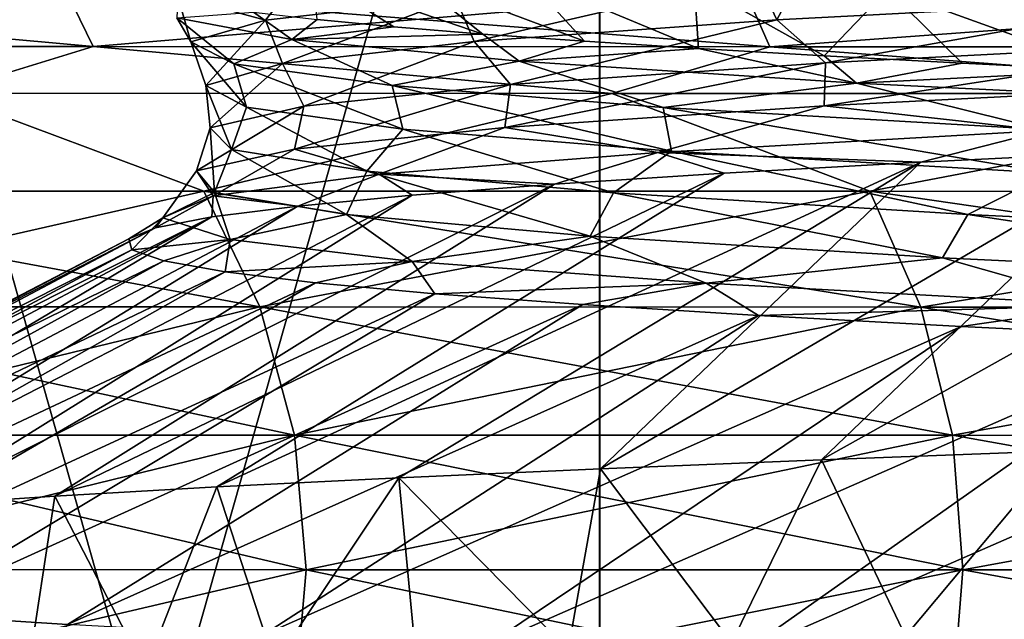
# Model space of a CAD drawing. Header units: metres. Extents: x -205 to 205, y -104 to 104.
# Tile 433 of 656: x -143.36 to -141.7, y 36.26 to 37.27. Entities that reach past the tile are written whole.
import ezdxf

# ---------------------------------------------------------------- set-up
doc = ezdxf.new("R2010")
doc.units = ezdxf.units.M
doc.layers.add('solid_01_2-CONSUMER_EHM_BOX_SW0001', color=7, linetype='CONTINUOUS')

msp = doc.modelspace()

# ---------------------------------------------------------------- linework, layer by layer
at = {"layer": 'solid_01_2-CONSUMER_EHM_BOX_SW0001'}
for points in [[(-200.010849, -74.958488), (-200.010773, 75.041512), (-0.010778, 75.04142)], [(-0.010849, -74.95858), (-200.010849, -74.958488), (-0.010778, 75.04142)], [(-112.002922, 40.641869, 63.099998), (-150.011154, -40.548634, 63.099998), (-150.011002, -39.448967, 63.099998)], [(-112.002922, 40.641869, 63.099998), (-112.003082, 39.542202, 63.099998), (-150.011154, -40.548634, 63.099998)], [(-112.002922, 40.641869, 63.099998), (-150.011002, -39.448967, 63.099998), (-149.999695, 39.547642, 63.099998)], [(-149.501312, 40.049267, 6), (-149.502487, 31.849266, 6), (-112.502487, 31.843967, 6)], [(-112.501312, 40.043968, 6), (-149.501312, 40.049267, 6), (-112.502487, 31.843967, 6)], [(-150.011154, -40.548634, 63.099998), (-112.003082, 39.542202, 63.099998), (-112.014389, -39.454407, 63.099998)], [(-143.876801, 33.348461, 36.646454), (-142.379593, 33.348244, 38.059006), (-143.876022, 38.633308, 36.646477)], [(-143.876785, 33.348461, 12.353525), (-143.876022, 38.633308, 12.353523), (-142.37886, 38.633095, 10.941013)], [(-142.379578, 33.348244, 10.940975), (-143.876785, 33.348461, 12.353525), (-142.37886, 38.633095, 10.941013)], [(-142.379593, 33.348244, 38.059006), (-142.37886, 38.633095, 38.058987), (-143.876022, 38.633308, 36.646477)], [(-142.379593, 33.348244, 38.059006), (-140.727829, 38.632858, 39.288136), (-142.37886, 38.633095, 38.058987)], [(-142.379593, 33.348244, 38.059006), (-140.728546, 33.348007, 39.288155), (-140.727829, 38.632858, 39.288136)], [(-142.379578, 33.348244, 10.940975), (-142.37886, 38.633095, 10.941013), (-140.727829, 38.632858, 9.711865)], [(-140.728516, 33.348007, 9.711827), (-142.379578, 33.348244, 10.940975), (-140.727829, 38.632858, 9.711865)], [(-173.512405, -37.4473, 108.5), (-88.501671, 37.540531, 108.5), (-173.501678, 37.5527, 108.5)], [(-173.512405, -37.4473, 108.5), (-88.512413, -37.459469, 108.5), (-88.501671, 37.540531, 108.5)], [(-142.941757, 37.274078, 26.246279), (-142.883621, 37.348312, 26.815165), (-143.08989, 37.314457, 25.281286)], [(-142.941757, 37.274078, 26.246279), (-142.621582, 37.310902, 27.752625), (-142.883621, 37.348312, 26.815165)], [(-142.575745, 37.250481, 20.725737), (-142.861053, 37.348309, 21.079969), (-142.698456, 37.348286, 20.472342)], [(-142.725952, 37.262764, 21.221638), (-142.861053, 37.348309, 21.079969), (-142.575745, 37.250481, 20.725737)], [(-142.854874, 37.275047, 21.722666), (-142.861053, 37.348309, 21.079969), (-142.725952, 37.262764, 21.221638)], [(-142.404556, 37.238194, 20.236122), (-142.698456, 37.348286, 20.472342), (-142.504272, 37.348255, 19.86866)], [(-142.575745, 37.250481, 20.725737), (-142.698456, 37.348286, 20.472342), (-142.404556, 37.238194, 20.236122)], [(-142.590652, 37.237606, 27.771576), (-142.114746, 37.348202, 29.208), (-142.621582, 37.310902, 27.752625)], [(-142.590652, 37.237606, 27.771576), (-142.080383, 37.27441, 29.221432), (-142.114746, 37.348202, 29.208)], [(-142.404556, 37.238194, 20.236122), (-142.504272, 37.348255, 19.86866), (-142.212708, 37.225899, 19.753946)], [(-142.219574, 37.336979, 19.189754), (-142.212708, 37.225899, 19.753946), (-142.504272, 37.348255, 19.86866)], [(-142.219574, 37.336979, 19.189754), (-142.000565, 37.213593, 19.280352), (-142.212708, 37.225899, 19.753946)], [(-142.219574, 37.336979, 19.189754), (-141.894196, 37.325684, 18.527367), (-142.000565, 37.213593, 19.280352)], [(-142.080383, 37.27441, 29.221432), (-142.041519, 37.34819, 29.371737), (-142.114746, 37.348202, 29.208)], [(-142.080383, 37.27441, 29.221432), (-141.38916, 37.311188, 30.593872), (-142.041519, 37.34819, 29.371737)], [(-143.231995, 37.229183, 15.394894), (-143.277023, 37.32214, 15.361367), (-144.254944, 37.322277, 16.848236)], [(-144.206345, 37.229321, 16.876308), (-143.231995, 37.229183, 15.394894), (-144.254944, 37.322277, 16.848236)], [(-144.206345, 37.229321, 32.123692), (-144.254944, 37.322277, 32.151764), (-143.277023, 37.32214, 33.638634)], [(-143.231995, 37.229183, 33.605106), (-144.206345, 37.229321, 32.123692), (-143.277023, 37.32214, 33.638634)], [(-142.09227, 37.229019, 14.036611), (-142.133087, 37.321976, 13.998082), (-143.277023, 37.32214, 15.361367)], [(-143.231995, 37.229183, 15.394894), (-142.09227, 37.229019, 14.036611), (-143.277023, 37.32214, 15.361367)], [(-143.231995, 37.229183, 33.605106), (-143.277023, 37.32214, 33.638634), (-142.133087, 37.321976, 35.001919)], [(-142.09227, 37.229019, 34.96339), (-143.231995, 37.229183, 33.605106), (-142.133087, 37.321976, 35.001919)], [(-140.802551, 37.228836, 12.819826), (-140.838623, 37.321789, 12.776818), (-142.133087, 37.321976, 13.998082)], [(-142.09227, 37.229019, 14.036611), (-140.802551, 37.228836, 12.819826), (-142.133087, 37.321976, 13.998082)], [(-142.09227, 37.229019, 34.96339), (-142.133087, 37.321976, 35.001919), (-140.838623, 37.321789, 36.223183)], [(-140.802551, 37.228836, 36.180172), (-142.09227, 37.229019, 34.96339), (-140.838623, 37.321789, 36.223183)], [(-141.894196, 37.325684, 18.527367), (-141.768539, 37.201275, 18.816465), (-142.000565, 37.213593, 19.280352)], [(-141.894196, 37.325684, 18.527367), (-141.516891, 37.188946, 18.363054), (-141.768539, 37.201275, 18.816465)], [(-141.894196, 37.325684, 18.527367), (-141.529648, 37.314369, 17.884787), (-141.516891, 37.188946, 18.363054)], [(-143.067749, 37.237225, 24.711813), (-143.08989, 37.314457, 25.281286), (-143.091171, 37.277824, 23.745848)], [(-143.067749, 37.237225, 24.711813), (-142.941757, 37.274078, 26.246279), (-143.08989, 37.314457, 25.281286)], [(-142.913528, 37.200775, 26.268742), (-142.621582, 37.310902, 27.752625), (-142.941757, 37.274078, 26.246279)], [(-142.913528, 37.200775, 26.268742), (-142.590652, 37.237606, 27.771576), (-142.621582, 37.310902, 27.752625)], [(-141.998367, 37.201984, 29.409945), (-141.38916, 37.311188, 30.593872), (-142.080383, 37.27441, 29.221432)], [(-141.998367, 37.201984, 29.409945), (-141.290436, 37.238445, 30.758995), (-141.38916, 37.311188, 30.593872)], [(-142.962311, 37.287327, 22.227917), (-142.897766, 37.241161, 22.222269), (-143.091171, 37.277824, 23.745848)], [(-142.962311, 37.287327, 22.227917), (-142.854874, 37.275047, 21.722666), (-142.897766, 37.241161, 22.222269)], [(-142.995529, 37.200344, 23.17382), (-143.091171, 37.277824, 23.745848), (-142.897766, 37.241161, 22.222269)], [(-142.995529, 37.200344, 23.17382), (-143.067749, 37.237225, 24.711813), (-143.091171, 37.277824, 23.745848)], [(-143.042618, 37.163918, 24.737417), (-142.941757, 37.274078, 26.246279), (-143.067749, 37.237225, 24.711813)], [(-143.042618, 37.163918, 24.737417), (-142.913528, 37.200775, 26.268742), (-142.941757, 37.274078, 26.246279)], [(-142.854874, 37.275047, 21.722666), (-142.725952, 37.262764, 21.221638), (-142.897766, 37.241161, 22.222269)], [(-142.529419, 37.165501, 27.981655), (-142.080383, 37.27441, 29.221432), (-142.590652, 37.237606, 27.771576)], [(-142.529419, 37.165501, 27.981655), (-141.998367, 37.201984, 29.409945), (-142.080383, 37.27441, 29.221432)], [(-142.725952, 37.262764, 21.221638), (-142.575745, 37.250481, 20.725737), (-142.897766, 37.241161, 22.222269)], [(-142.973862, 37.127029, 23.202154), (-143.067749, 37.237225, 24.711813), (-142.995529, 37.200344, 23.17382)], [(-142.973862, 37.127029, 23.202154), (-143.042618, 37.163918, 24.737417), (-143.067749, 37.237225, 24.711813)], [(-142.728638, 37.163433, 21.657099), (-142.995529, 37.200344, 23.17382), (-142.897766, 37.241161, 22.222269)], [(-142.877136, 37.12899, 26.497866), (-142.590652, 37.237606, 27.771576), (-142.913528, 37.200775, 26.268742)], [(-142.575745, 37.250481, 20.725737), (-142.514511, 37.204475, 20.735004), (-142.897766, 37.241161, 22.222269)], [(-142.728638, 37.163433, 21.657099), (-142.897766, 37.241161, 22.222269), (-142.514511, 37.204475, 20.735004)], [(-142.877136, 37.12899, 26.497866), (-142.529419, 37.165501, 27.981655), (-142.590652, 37.237606, 27.771576)], [(-142.575745, 37.250481, 20.725737), (-142.404556, 37.238194, 20.236122), (-142.514511, 37.204475, 20.735004)], [(-142.404556, 37.238194, 20.236122), (-142.212708, 37.225899, 19.753946), (-142.514511, 37.204475, 20.735004)], [(-142.00061, 37.129276, 29.465488), (-141.290436, 37.238445, 30.758995), (-141.998367, 37.201984, 29.409945)], [(-142.00061, 37.129276, 29.465488), (-141.285339, 37.165749, 30.81476), (-141.290436, 37.238445, 30.758995)], [(-143.231995, 37.229183, 33.605106), (-143.48851, 37.150654, 33.119007), (-144.206345, 37.229321, 32.123692)], [(-144.206345, 37.229321, 16.876308), (-143.48851, 37.150654, 15.880992), (-143.231995, 37.229183, 15.394894)], [(-143.231995, 37.229183, 33.605106), (-142.358566, 37.15049, 34.561283), (-143.48851, 37.150654, 33.119007)], [(-143.231995, 37.229183, 15.394894), (-143.48851, 37.150654, 15.880992), (-142.358566, 37.15049, 14.438718)], [(-142.09227, 37.229019, 34.96339), (-142.358566, 37.15049, 34.561283), (-143.231995, 37.229183, 33.605106)], [(-143.231995, 37.229183, 15.394894), (-142.358566, 37.15049, 14.438718), (-142.09227, 37.229019, 14.036611)], [(-142.212708, 37.225899, 19.753946), (-141.946365, 37.167759, 19.308506), (-142.514511, 37.204475, 20.735004)], [(-142.09227, 37.229019, 34.96339), (-141.063004, 37.150307, 35.856838), (-142.358566, 37.15049, 34.561283)], [(-142.09227, 37.229019, 14.036611), (-142.358566, 37.15049, 14.438718), (-141.063004, 37.150307, 13.14316)], [(-142.212708, 37.225899, 19.753946), (-142.000565, 37.213593, 19.280352), (-141.946365, 37.167759, 19.308506)], [(-140.802551, 37.228836, 36.180172), (-141.063004, 37.150307, 35.856838), (-142.09227, 37.229019, 34.96339)], [(-142.09227, 37.229019, 14.036611), (-141.063004, 37.150307, 13.14316), (-140.802551, 37.228836, 12.819826)], [(-142.272079, 37.126499, 20.186489), (-142.728638, 37.163433, 21.657099), (-142.514511, 37.204475, 20.735004)], [(-142.272079, 37.126499, 20.186489), (-142.514511, 37.204475, 20.735004), (-141.946365, 37.167759, 19.308506)], [(-142.000565, 37.213593, 19.280352), (-141.768539, 37.201275, 18.816465), (-141.946365, 37.167759, 19.308506)], [(-143.035355, 37.092449, 24.982443), (-142.913528, 37.200775, 26.268742), (-143.042618, 37.163918, 24.737417)], [(-143.035355, 37.092449, 24.982443), (-142.877136, 37.12899, 26.497866), (-142.913528, 37.200775, 26.268742)], [(-142.710678, 37.090115, 21.68771), (-142.995529, 37.200344, 23.17382), (-142.728638, 37.163433, 21.657099)], [(-142.710678, 37.090115, 21.68771), (-142.973862, 37.127029, 23.202154), (-142.995529, 37.200344, 23.17382)], [(-142.538788, 37.092781, 28.036007), (-141.998367, 37.201984, 29.409945), (-142.529419, 37.165501, 27.981655)], [(-142.538788, 37.092781, 28.036007), (-142.00061, 37.129276, 29.465488), (-141.998367, 37.201984, 29.409945)], [(-141.768539, 37.201275, 18.816465), (-141.516891, 37.188946, 18.363054), (-141.946365, 37.167759, 19.308506)], [(-141.516891, 37.188946, 18.363054), (-141.20076, 37.13102, 17.966095), (-141.946365, 37.167759, 19.308506)], [(-142.999207, 37.055885, 23.459286), (-143.042618, 37.163918, 24.737417), (-142.973862, 37.127029, 23.202154)], [(-142.999207, 37.055885, 23.459286), (-143.035355, 37.092449, 24.982443), (-143.042618, 37.163918, 24.737417)], [(-142.893326, 37.056259, 26.550104), (-142.529419, 37.165501, 27.981655), (-142.877136, 37.12899, 26.497866)], [(-142.893326, 37.056259, 26.550104), (-142.538788, 37.092781, 28.036007), (-142.529419, 37.165501, 27.981655)], [(-142.258057, 37.053173, 20.218887), (-142.728638, 37.163433, 21.657099), (-142.272079, 37.126499, 20.186489)], [(-142.258057, 37.053173, 20.218887), (-142.710678, 37.090115, 21.68771), (-142.728638, 37.163433, 21.657099)], [(-141.631119, 37.089535, 18.786713), (-142.272079, 37.126499, 20.186489), (-141.946365, 37.167759, 19.308506)], [(-141.629257, 37.087723, 30.313614), (-141.285339, 37.165749, 30.81476), (-142.00061, 37.129276, 29.465488)], [(-141.631119, 37.089535, 18.786713), (-141.946365, 37.167759, 19.308506), (-141.20076, 37.13102, 17.966095)], [(-143.48851, 37.150654, 15.880992), (-144.005554, 36.985737, 16.992252), (-143.046021, 36.9856, 15.533369)], [(-143.48851, 37.150654, 33.119007), (-143.046021, 36.9856, 33.466633), (-144.005554, 36.985737, 32.007748)], [(-142.358566, 37.15049, 14.438718), (-143.48851, 37.150654, 15.880992), (-143.046021, 36.9856, 15.533369)], [(-143.48851, 37.150654, 33.119007), (-142.358566, 37.15049, 34.561283), (-143.046021, 36.9856, 33.466633)], [(-142.358566, 37.15049, 14.438718), (-143.046021, 36.9856, 15.533369), (-141.92363, 36.985439, 14.195743)], [(-142.358566, 37.15049, 34.561283), (-141.92363, 36.985439, 34.804256), (-143.046021, 36.9856, 33.466633)], [(-141.063004, 37.150307, 13.14316), (-142.358566, 37.15049, 14.438718), (-141.92363, 36.985439, 14.195743)], [(-142.358566, 37.15049, 34.561283), (-141.063004, 37.150307, 35.856838), (-141.92363, 36.985439, 34.804256)], [(-141.063004, 37.150307, 13.14316), (-141.92363, 36.985439, 14.195743), (-140.653519, 36.985256, 12.997464)], [(-141.063004, 37.150307, 35.856838), (-140.653519, 36.985256, 36.002537), (-141.92363, 36.985439, 34.804256)], [(-143.05806, 37.019711, 25.031717), (-142.877136, 37.12899, 26.497866), (-143.035355, 37.092449, 24.982443)], [(-143.05806, 37.019711, 25.031717), (-142.893326, 37.056259, 26.550104), (-142.877136, 37.12899, 26.497866)], [(-142.771118, 37.019291, 21.952497), (-142.999207, 37.055885, 23.459286), (-142.973862, 37.127029, 23.202154)], [(-142.771118, 37.019291, 21.952497), (-142.973862, 37.127029, 23.202154), (-142.710678, 37.090115, 21.68771)], [(-142.281128, 37.051025, 28.916023), (-142.00061, 37.129276, 29.465488), (-142.538788, 37.092781, 28.036007)], [(-142.281128, 37.051025, 28.916023), (-141.629257, 37.087723, 30.313614), (-142.00061, 37.129276, 29.465488)], [(-141.621231, 37.016205, 18.820383), (-142.272079, 37.126499, 20.186489), (-141.631119, 37.089535, 18.786713)], [(-141.621231, 37.016205, 18.820383), (-142.258057, 37.053173, 20.218887), (-142.272079, 37.126499, 20.186489)], [(-143.027954, 36.983135, 23.504814), (-143.05806, 37.019711, 25.031717), (-143.035355, 37.092449, 24.982443)], [(-143.027954, 36.983135, 23.504814), (-143.035355, 37.092449, 24.982443), (-142.999207, 37.055885, 23.459286)], [(-142.750244, 37.014301, 27.446579), (-142.538788, 37.092781, 28.036007), (-142.893326, 37.056259, 26.550104)], [(-142.355972, 36.98267, 20.486248), (-142.771118, 37.019291, 21.952497), (-142.710678, 37.090115, 21.68771)], [(-142.750244, 37.014301, 27.446579), (-142.281128, 37.051025, 28.916023), (-142.538788, 37.092781, 28.036007)], [(-142.355972, 36.98267, 20.486248), (-142.710678, 37.090115, 21.68771), (-142.258057, 37.053173, 20.218887)], [(-141.83815, 37.034302, 30.049753), (-141.629257, 37.087723, 30.313614), (-142.281128, 37.051025, 28.916023)], [(-141.83815, 37.034302, 30.049753), (-141.462097, 37.052773, 30.728737), (-141.629257, 37.087723, 30.313614)], [(-143.030273, 36.977551, 25.929735), (-142.893326, 37.056259, 26.550104), (-143.05806, 37.019711, 25.031717)], [(-143.030273, 36.977551, 25.929735), (-142.750244, 37.014301, 27.446579), (-142.893326, 37.056259, 26.550104)], [(-142.805252, 36.946529, 21.993565), (-143.027954, 36.983135, 23.504814), (-142.999207, 37.055885, 23.459286)], [(-142.805252, 36.946529, 21.993565), (-142.999207, 37.055885, 23.459286), (-142.771118, 37.019291, 21.952497)], [(-142.005585, 36.532795, 31.790907), (-141.042267, 37.071136, 31.384174), (-141.462097, 37.052773, 30.728737)], [(-142.005585, 36.532795, 31.790907), (-141.602524, 36.547932, 32.365448), (-141.042267, 37.071136, 31.384174)], [(-142.455154, 36.997246, 28.627981), (-142.281128, 37.051025, 28.916023), (-142.750244, 37.014301, 27.446579)], [(-142.455154, 36.997246, 28.627981), (-142.169327, 37.01577, 29.348938), (-142.281128, 37.051025, 28.916023)], [(-142.377548, 36.517593, 31.195738), (-141.462097, 37.052773, 30.728737), (-141.83815, 37.034302, 30.049753)], [(-142.377548, 36.517593, 31.195738), (-142.005585, 36.532795, 31.790907), (-141.462097, 37.052773, 30.728737)], [(-141.758698, 36.946026, 19.084681), (-142.355972, 36.98267, 20.486248), (-142.258057, 37.053173, 20.218887)], [(-142.169327, 37.01577, 29.348938), (-141.83815, 37.034302, 30.049753), (-142.281128, 37.051025, 28.916023)], [(-141.758698, 36.946026, 19.084681), (-142.258057, 37.053173, 20.218887), (-141.621231, 37.016205, 18.820383)], [(-143.024078, 36.486984, 29.950291), (-141.83815, 37.034302, 30.049753), (-142.169327, 37.01577, 29.348938)], [(-143.024078, 36.486984, 29.950291), (-142.717377, 36.502323, 30.581621), (-141.83815, 37.034302, 30.049753)], [(-142.717377, 36.502323, 30.581621), (-142.377548, 36.517593, 31.195738), (-141.83815, 37.034302, 30.049753)], [(-143.296799, 36.471523, 29.303528), (-142.169327, 37.01577, 29.348938), (-142.455154, 36.997246, 28.627981)], [(-143.296799, 36.471523, 29.303528), (-143.024078, 36.486984, 29.950291), (-142.169327, 37.01577, 29.348938)], [(-143.114899, 36.940769, 24.389957), (-143.05806, 37.019711, 25.031717), (-143.027954, 36.983135, 23.504814)], [(-143.114899, 36.940769, 24.389957), (-143.030273, 36.977551, 25.929735), (-143.05806, 37.019711, 25.031717)], [(-142.887711, 36.960449, 27.132975), (-142.750244, 37.014301, 27.446579), (-143.030273, 36.977551, 25.929735)], [(-142.887711, 36.960449, 27.132975), (-142.694962, 36.978794, 27.888556), (-142.750244, 37.014301, 27.446579)], [(-142.394821, 36.909897, 20.522215), (-142.805252, 36.946529, 21.993565), (-142.771118, 37.019291, 21.952497)], [(-142.394821, 36.909897, 20.522215), (-142.771118, 37.019291, 21.952497), (-142.355972, 36.98267, 20.486248)], [(-142.694962, 36.978794, 27.888556), (-142.455154, 36.997246, 28.627981), (-142.750244, 37.014301, 27.446579)], [(-140.987885, 36.909351, 17.770269), (-141.758698, 36.946026, 19.084681), (-141.621231, 37.016205, 18.820383)], [(-143.53476, 36.455952, 28.643162), (-142.455154, 36.997246, 28.627981), (-142.694962, 36.978794, 27.888556)], [(-143.53476, 36.455952, 28.643162), (-143.296799, 36.471523, 29.303528), (-142.455154, 36.997246, 28.627981)], [(-142.951492, 36.790394, 15.603774), (-143.046021, 36.9856, 15.533369), (-144.005554, 36.985737, 16.992252)], [(-143.903473, 36.790527, 17.051203), (-142.951492, 36.790394, 15.603774), (-144.005554, 36.985737, 16.992252)], [(-143.903473, 36.790527, 31.948797), (-144.005554, 36.985737, 32.007748), (-143.046021, 36.9856, 33.466633)], [(-142.951492, 36.790394, 33.396225), (-143.903473, 36.790527, 31.948797), (-143.046021, 36.9856, 33.466633)], [(-143.737289, 36.440395, 27.97106), (-142.694962, 36.978794, 27.888556), (-142.887711, 36.960449, 27.132975)], [(-143.737289, 36.440395, 27.97106), (-143.53476, 36.455952, 28.643162), (-142.694962, 36.978794, 27.888556)], [(-143.127151, 36.923836, 25.59087), (-143.030273, 36.977551, 25.929735), (-143.114899, 36.940769, 24.389957)], [(-143.127151, 36.923836, 25.59087), (-143.032104, 36.94215, 26.36552), (-143.030273, 36.977551, 25.929735)], [(-143.001678, 36.903961, 22.851812), (-143.114899, 36.940769, 24.389957), (-143.027954, 36.983135, 23.504814)], [(-141.837891, 36.790234, 14.276651), (-141.92363, 36.985439, 14.195743), (-143.046021, 36.9856, 15.533369)], [(-142.951492, 36.790394, 15.603774), (-141.837891, 36.790234, 14.276651), (-143.046021, 36.9856, 15.533369)], [(-142.951492, 36.790394, 33.396225), (-143.046021, 36.9856, 33.466633), (-141.92363, 36.985439, 34.804256)], [(-143.032104, 36.94215, 26.36552), (-142.887711, 36.960449, 27.132975), (-143.030273, 36.977551, 25.929735)], [(-143.001678, 36.903961, 22.851812), (-143.027954, 36.983135, 23.504814), (-142.805252, 36.946529, 21.993565)], [(-141.837891, 36.790234, 34.723351), (-142.951492, 36.790394, 33.396225), (-141.92363, 36.985439, 34.804256)], [(-141.801605, 36.873241, 19.114983), (-142.394821, 36.909897, 20.522215), (-142.355972, 36.98267, 20.486248)], [(-141.801605, 36.873241, 19.114983), (-142.355972, 36.98267, 20.486248), (-141.758698, 36.946026, 19.084681)], [(-140.577774, 36.790054, 13.087781), (-140.653519, 36.985256, 12.997464), (-141.92363, 36.985439, 14.195743)], [(-141.837891, 36.790234, 14.276651), (-140.577774, 36.790054, 13.087781), (-141.92363, 36.985439, 14.195743)], [(-141.837891, 36.790234, 34.723351), (-141.92363, 36.985439, 34.804256), (-140.653519, 36.985256, 36.002537)], [(-140.577774, 36.790054, 35.91222), (-141.837891, 36.790234, 34.723351), (-140.653519, 36.985256, 36.002537)], [(-143.903809, 36.424965, 27.289127), (-142.887711, 36.960449, 27.132975), (-143.032104, 36.94215, 26.36552)], [(-143.903809, 36.424965, 27.289127), (-143.737289, 36.440395, 27.97106), (-142.887711, 36.960449, 27.132975)], [(-144.127014, 36.394489, 25.903496), (-143.032104, 36.94215, 26.36552), (-143.127151, 36.923836, 25.59087)], [(-144.127014, 36.394489, 25.903496), (-144.033844, 36.409683, 26.599289), (-143.032104, 36.94215, 26.36552)], [(-144.033844, 36.409683, 26.599289), (-143.903809, 36.424965, 27.289127), (-143.032104, 36.94215, 26.36552)], [(-143.172287, 36.905426, 24.813686), (-143.127151, 36.923836, 25.59087), (-143.114899, 36.940769, 24.389957)], [(-143.167404, 36.886909, 24.037668), (-143.172287, 36.905426, 24.813686), (-143.114899, 36.940769, 24.389957)], [(-143.167404, 36.886909, 24.037668), (-143.114899, 36.940769, 24.389957), (-143.001678, 36.903961, 22.851812)], [(-142.694916, 36.867126, 21.340054), (-143.001678, 36.903961, 22.851812), (-142.805252, 36.946529, 21.993565)], [(-142.694916, 36.867126, 21.340054), (-142.805252, 36.946529, 21.993565), (-142.394821, 36.909897, 20.522215)], [(-141.034012, 36.836559, 17.794514), (-141.801605, 36.873241, 19.114983), (-141.758698, 36.946026, 19.084681)], [(-141.034012, 36.836559, 17.794514), (-141.758698, 36.946026, 19.084681), (-140.987885, 36.909351, 17.770269)], [(-144.183075, 36.379383, 25.203716), (-143.127151, 36.923836, 25.59087), (-143.172287, 36.905426, 24.813686)], [(-144.183075, 36.379383, 25.203716), (-144.127014, 36.394489, 25.903496), (-143.127151, 36.923836, 25.59087)], [(-144.201843, 36.364365, 24.501928), (-143.172287, 36.905426, 24.813686), (-143.167404, 36.886909, 24.037668)], [(-144.183075, 36.379383, 25.203716), (-143.172287, 36.905426, 24.813686), (-144.201843, 36.364365, 24.501928)], [(-142.1996, 36.830265, 19.879457), (-142.694916, 36.867126, 21.340054), (-142.394821, 36.909897, 20.522215)], [(-142.1996, 36.830265, 19.879457), (-142.394821, 36.909897, 20.522215), (-141.801605, 36.873241, 19.114983)], [(-143.113113, 36.868332, 23.264614), (-143.167404, 36.886909, 24.037668), (-143.001678, 36.903961, 22.851812)], [(-143.009827, 36.849758, 22.496141), (-143.113113, 36.868332, 23.264614), (-143.001678, 36.903961, 22.851812)], [(-143.009827, 36.849758, 22.496141), (-143.001678, 36.903961, 22.851812), (-142.694916, 36.867126, 21.340054)], [(-144.175919, 36.345894, 23.673027), (-144.201843, 36.364365, 24.501928), (-143.167404, 36.886909, 24.037668)], [(-144.175919, 36.345894, 23.673027), (-143.167404, 36.886909, 24.037668), (-143.113113, 36.868332, 23.264614)], [(-141.521408, 36.793377, 18.494486), (-142.1996, 36.830265, 19.879457), (-141.801605, 36.873241, 19.114983)], [(-141.521408, 36.793377, 18.494486), (-141.801605, 36.873241, 19.114983), (-141.034012, 36.836559, 17.794514)], [(-144.097992, 36.327507, 22.847414), (-144.175919, 36.345894, 23.673027), (-143.113113, 36.868332, 23.264614)], [(-144.097992, 36.327507, 22.847414), (-143.113113, 36.868332, 23.264614), (-143.009827, 36.849758, 22.496141)], [(-142.85759, 36.831245, 21.733969), (-143.009827, 36.849758, 22.496141), (-142.694916, 36.867126, 21.340054)], [(-142.656555, 36.812805, 20.980957), (-142.85759, 36.831245, 21.733969), (-142.694916, 36.867126, 21.340054)], [(-142.656555, 36.812805, 20.980957), (-142.694916, 36.867126, 21.340054), (-142.1996, 36.830265, 19.879457)], [(-143.968384, 36.309204, 22.028345), (-144.097992, 36.327507, 22.847414), (-143.009827, 36.849758, 22.496141)], [(-143.968384, 36.309204, 22.028345), (-143.009827, 36.849758, 22.496141), (-142.85759, 36.831245, 21.733969)], [(-143.787613, 36.290981, 21.219055), (-143.968384, 36.309204, 22.028345), (-142.85759, 36.831245, 21.733969)], [(-143.787613, 36.290981, 21.219055), (-142.85759, 36.831245, 21.733969), (-142.656555, 36.812805, 20.980957)], [(-142.407501, 36.794395, 20.24147), (-142.656555, 36.812805, 20.980957), (-142.1996, 36.830265, 19.879457)], [(-142.111542, 36.77597, 19.519875), (-142.407501, 36.794395, 20.24147), (-142.1996, 36.830265, 19.879457)], [(-142.111542, 36.77597, 19.519875), (-142.1996, 36.830265, 19.879457), (-141.521408, 36.793377, 18.494486)], [(-143.556381, 36.272923, 20.42276), (-143.787613, 36.290981, 21.219055), (-142.656555, 36.812805, 20.980957)], [(-143.556381, 36.272923, 20.42276), (-142.656555, 36.812805, 20.980957), (-142.407501, 36.794395, 20.24147)], [(-142.892975, 36.574341, 15.647354), (-142.951492, 36.790394, 15.603774), (-143.903473, 36.790527, 17.051203)], [(-143.840302, 36.574474, 17.087692), (-142.892975, 36.574341, 15.647354), (-143.903473, 36.790527, 17.051203)], [(-143.840302, 36.574474, 31.912308), (-143.903473, 36.790527, 31.948797), (-142.951492, 36.790394, 33.396225)], [(-142.892975, 36.574341, 33.352646), (-143.840302, 36.574474, 31.912308), (-142.951492, 36.790394, 33.396225)], [(-143.275635, 36.254963, 19.64258), (-143.556381, 36.272923, 20.42276), (-142.407501, 36.794395, 20.24147)], [(-143.275635, 36.254963, 19.64258), (-142.407501, 36.794395, 20.24147), (-142.111542, 36.77597, 19.519875)], [(-141.784851, 36.574181, 14.326732), (-141.837891, 36.790234, 14.276651), (-142.951492, 36.790394, 15.603774)], [(-142.892975, 36.574341, 15.647354), (-141.784851, 36.574181, 14.326732), (-142.951492, 36.790394, 15.603774)], [(-142.892975, 36.574341, 33.352646), (-142.951492, 36.790394, 33.396225), (-141.837891, 36.790234, 34.723351)], [(-141.784851, 36.574181, 34.673267), (-142.892975, 36.574341, 33.352646), (-141.837891, 36.790234, 34.723351)], [(-141.770248, 36.7575, 18.820274), (-142.111542, 36.77597, 19.519875), (-141.521408, 36.793377, 18.494486)], [(-140.530884, 36.574001, 13.143686), (-140.577774, 36.790054, 13.087781), (-141.837891, 36.790234, 14.276651)], [(-141.784851, 36.574181, 14.326732), (-140.530884, 36.574001, 13.143686), (-141.837891, 36.790234, 14.276651)], [(-141.784851, 36.574181, 34.673267), (-141.837891, 36.790234, 34.723351), (-140.577774, 36.790054, 35.91222)], [(-140.530884, 36.574001, 35.856316), (-141.784851, 36.574181, 34.673267), (-140.577774, 36.790054, 35.91222)], [(-141.385651, 36.738979, 18.145327), (-141.770248, 36.7575, 18.820274), (-141.521408, 36.793377, 18.494486)], [(-142.946442, 36.236969, 18.881548), (-143.275635, 36.254963, 19.64258), (-142.111542, 36.77597, 19.519875)], [(-142.946442, 36.236969, 18.881548), (-142.111542, 36.77597, 19.519875), (-141.770248, 36.7575, 18.820274)], [(-142.570099, 36.218803, 18.14263), (-142.946442, 36.236969, 18.881548), (-141.770248, 36.7575, 18.820274)], [(-142.570099, 36.218803, 18.14263), (-141.770248, 36.7575, 18.820274), (-141.385651, 36.738979, 18.145327)], [(-142.148041, 36.200432, 17.428728), (-142.570099, 36.218803, 18.14263), (-141.385651, 36.738979, 18.145327)], [(-142.148041, 36.200432, 17.428728), (-141.385651, 36.738979, 18.145327), (-140.959351, 36.720432, 17.496704)], [(-141.681976, 36.181976, 16.742708), (-142.148041, 36.200432, 17.428728), (-140.959351, 36.720432, 17.496704)], [(-142.87326, 36.34763, 15.662053), (-142.892975, 36.574341, 15.647354), (-143.840302, 36.574474, 17.087692)], [(-143.819016, 36.347767, 17.1), (-142.87326, 36.34763, 15.662053), (-143.840302, 36.574474, 17.087692)], [(-143.819016, 36.347767, 31.9), (-143.840302, 36.574474, 31.912308), (-142.892975, 36.574341, 33.352646)], [(-142.87326, 36.34763, 33.337948), (-143.819016, 36.347767, 31.9), (-142.892975, 36.574341, 33.352646)], [(-141.766968, 36.347473, 14.343623), (-141.784851, 36.574181, 14.326732), (-142.892975, 36.574341, 15.647354)], [(-142.87326, 36.34763, 15.662053), (-141.766968, 36.347473, 14.343623), (-142.892975, 36.574341, 15.647354)], [(-142.87326, 36.34763, 33.337948), (-142.892975, 36.574341, 33.352646), (-141.784851, 36.574181, 34.673267)], [(-141.766968, 36.347473, 34.656376), (-142.87326, 36.34763, 33.337948), (-141.784851, 36.574181, 34.673267)], [(-140.515106, 36.347294, 13.162542), (-140.530884, 36.574001, 13.143686), (-141.784851, 36.574181, 14.326732)], [(-141.766968, 36.347473, 14.343623), (-140.515106, 36.347294, 13.162542), (-141.784851, 36.574181, 14.326732)], [(-141.766968, 36.347473, 34.656376), (-141.784851, 36.574181, 34.673267), (-140.530884, 36.574001, 35.856316)], [(-140.515106, 36.347294, 35.83746), (-141.766968, 36.347473, 34.656376), (-140.530884, 36.574001, 35.856316)], [(-141.863937, 36.235725, 32.000366), (-141.602524, 36.547932, 32.365448), (-142.005585, 36.532795, 31.790907)], [(-141.863937, 36.235725, 32.000366), (-141.55307, 36.247364, 32.431717), (-141.602524, 36.547932, 32.365448)], [(-142.157196, 36.22406, 31.556829), (-142.005585, 36.532795, 31.790907), (-142.377548, 36.517593, 31.195738)], [(-142.157196, 36.22406, 31.556829), (-141.863937, 36.235725, 32.000366), (-142.005585, 36.532795, 31.790907)], [(-142.432343, 36.212383, 31.101841), (-142.377548, 36.517593, 31.195738), (-142.717377, 36.502323, 30.581621)], [(-142.432343, 36.212383, 31.101841), (-142.157196, 36.22406, 31.556829), (-142.377548, 36.517593, 31.195738)], [(-142.926559, 36.189095, 30.160545), (-142.717377, 36.502323, 30.581621), (-143.024078, 36.486984, 29.950291)], [(-142.926559, 36.189095, 30.160545), (-142.68895, 36.200722, 30.636154), (-142.717377, 36.502323, 30.581621)], [(-142.68895, 36.200722, 30.636154), (-142.432343, 36.212383, 31.101841), (-142.717377, 36.502323, 30.581621)], [(-143.144821, 36.177513, 29.675793), (-143.024078, 36.486984, 29.950291), (-143.296799, 36.471523, 29.303528)], [(-143.144821, 36.177513, 29.675793), (-142.926559, 36.189095, 30.160545), (-143.024078, 36.486984, 29.950291)], [(-143.343369, 36.165955, 29.182671), (-143.296799, 36.471523, 29.303528), (-143.53476, 36.455952, 28.643162)], [(-143.343369, 36.165955, 29.182671), (-143.144821, 36.177513, 29.675793), (-143.296799, 36.471523, 29.303528)], [(-143.521912, 36.154404, 28.681967), (-143.343369, 36.165955, 29.182671), (-143.53476, 36.455952, 28.643162)], [(-143.840622, 36.121098, 17.087545), (-142.89328, 36.12096, 15.647178), (-143.819016, 36.347767, 17.1)], [(-143.840622, 36.121098, 31.912455), (-143.819016, 36.347767, 31.9), (-142.87326, 36.34763, 33.337948)], [(-142.89328, 36.12096, 33.352821), (-143.840622, 36.121098, 31.912455), (-142.87326, 36.34763, 33.337948)], [(-142.89328, 36.12096, 15.647178), (-142.87326, 36.34763, 15.662053), (-143.819016, 36.347767, 17.1)], [(-142.89328, 36.12096, 15.647178), (-141.785126, 36.120804, 14.32653), (-142.87326, 36.34763, 15.662053)], [(-142.89328, 36.12096, 33.352821), (-142.87326, 36.34763, 33.337948), (-141.766968, 36.347473, 34.656376)], [(-141.785126, 36.120804, 34.67347), (-142.89328, 36.12096, 33.352821), (-141.766968, 36.347473, 34.656376)], [(-141.785126, 36.120804, 14.32653), (-141.766968, 36.347473, 14.343623), (-142.87326, 36.34763, 15.662053)], [(-141.785126, 36.120804, 14.32653), (-140.531143, 36.120625, 13.143459), (-141.766968, 36.347473, 14.343623)], [(-141.785126, 36.120804, 34.67347), (-141.766968, 36.347473, 34.656376), (-140.515106, 36.347294, 35.83746)], [(-140.531143, 36.120625, 35.856541), (-141.785126, 36.120804, 34.67347), (-140.515106, 36.347294, 35.83746)], [(-140.531143, 36.120625, 13.143459), (-140.515106, 36.347294, 13.162542), (-141.766968, 36.347473, 14.343623)], [(-143.468307, 35.964603, 20.160772), (-143.556381, 36.272923, 20.42276), (-143.275635, 36.254963, 19.64258)]]:
    msp.add_3dface(points, dxfattribs=at)

doc.saveas('drawing.dxf')
